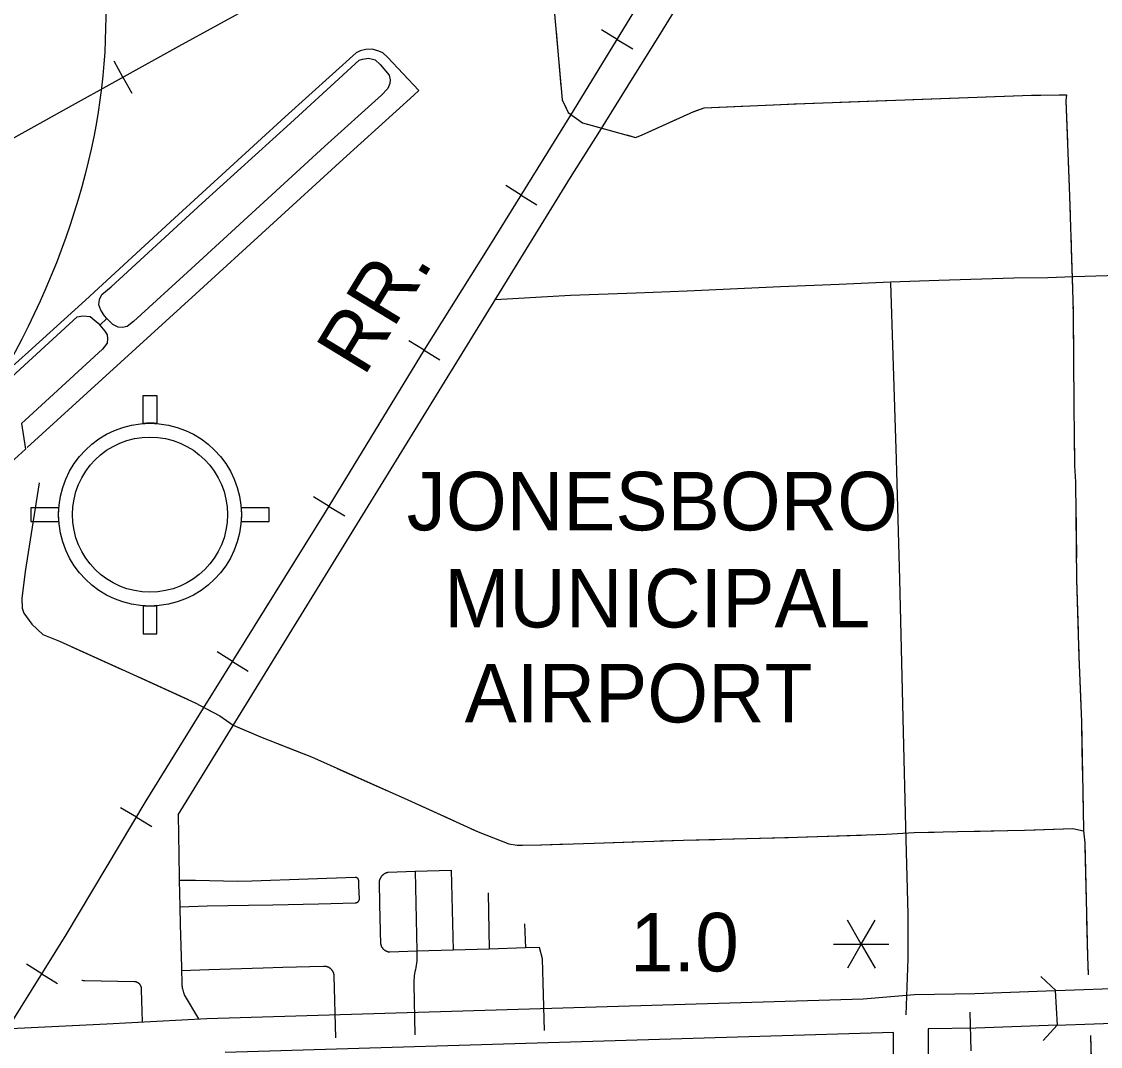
# Model space of a CAD drawing. Extents: x 309348 to 309445, y 336383 to 336484.
# Drawn here: x 309352.465 to 309354.023, y 336398.714 to 336400.194 of the extents above; entities that cross this region are included whole.
import ezdxf

# ---------------------------------------------------------------- set-up
doc = ezdxf.new("R2010")
doc.units = 0
doc.layers.add('R_Annotation', color=7, linetype='Continuous')

msp = doc.modelspace()

# ---------------------------------------------------------------- linework, layer by layer
at = {"layer": 'R_Annotation'}
for p, q in [((309353.3252, 336400.168), (309353.3026, 336400.1818)), ((309353.3252, 336400.168), (309353.3477, 336400.1543)), ((309352.6114, 336400.1134), (309352.5986, 336400.1365)), ((309352.6114, 336400.1134), (309352.6241, 336400.0903)), ((309353.1867, 336399.9431), (309353.1643, 336399.957)), ((309353.1867, 336399.9431), (309353.2092, 336399.9292)), ((309353.0466, 336399.7192), (309353.0241, 336399.733)), ((309353.0466, 336399.7192), (309353.0692, 336399.7055)), ((309352.6404, 336399.6134), (309352.6404, 336399.6538)), ((309352.6404, 336399.6538), (309352.6604, 336399.6538)), ((309352.9092, 336399.4938), (309352.8866, 336399.5075)), ((309352.5187, 336399.4918), (309352.4783, 336399.4918)), ((309352.4783, 336399.4918), (309352.4783, 336399.4718)), ((309352.8224, 336399.4918), (309352.7821, 336399.4918)), ((309352.8224, 336399.4718), (309352.8224, 336399.4918)), ((309352.9092, 336399.4938), (309352.9317, 336399.48)), ((309352.6604, 336399.3097), (309352.6604, 336399.3501)), ((309352.6404, 336399.3097), (309352.6604, 336399.3097)), ((309352.7696, 336399.2696), (309352.7472, 336399.2835)), ((309352.7696, 336399.2696), (309352.792, 336399.2556)), ((309352.6307, 336399.045), (309352.608, 336399.0585)), ((309352.6307, 336399.045), (309352.6533, 336399.0314)), ((309353.6777, 336398.8618), (309353.6577, 336398.8964)), ((309353.6777, 336398.8618), (309353.6977, 336398.8964)), ((309353.6377, 336398.8618), (309353.6777, 336398.8618)), ((309353.6777, 336398.8618), (309353.6577, 336398.8271)), ((309353.6777, 336398.8618), (309353.7177, 336398.8618)), ((309353.6777, 336398.8618), (309353.6977, 336398.8271)), ((309352.4943, 336398.8189), (309352.4718, 336398.8327)), ((309352.4943, 336398.8189), (309352.5167, 336398.805)), ((309353.9599, 336398.7697), (309353.9599, 336398.7697))]:
    msp.add_line(p, q, dxfattribs=at)
for points in [[(309352.3976, 336398.6638), (309352.4636, 336398.7692), (309352.5291, 336398.8753), (309352.6448, 336399.0685), (309352.7278, 336399.2024), (309352.9041, 336399.4854), (309353.047, 336399.7199), (309353.1403, 336399.8683), (309353.2585, 336400.0586), (309353.3796, 336400.2573), (309353.5099, 336400.4694), (309353.6444, 336400.6875), (309353.7298, 336400.8269), (309353.7504, 336400.8632), (309353.7637, 336400.8923), (309353.7764, 336400.9226), (309353.7904, 336400.9529), (309353.7982, 336400.9705)], [(309352.691, 336399.0486), (309353.258, 336399.9686), (309353.3002, 336400.0357), (309353.3413, 336400.1015), (309353.3883, 336400.1772), (309353.4331, 336400.25), (309353.4857, 336400.3354), (309353.5281, 336400.4044), (309353.5738, 336400.4793), (309353.6396, 336400.5882), (309353.7072, 336400.6959)], [(309353.1825, 336400.3362), (309353.1934, 336400.3163), (309353.2255, 336400.2712), (309353.232, 336400.2581), (309353.232, 336400.2378), (309353.2458, 336400.0809), (309353.2543, 336400.0626), (309353.2752, 336400.0475), (309353.3517, 336400.0266), (309353.3602, 336400.0299), (309353.436, 336400.0639), (309353.4511, 336400.0691), (309353.5838, 336400.075), (309353.9238, 336400.0874), (309353.9742, 336400.0881), (309353.9735, 336400.0796), (309353.9787, 336399.9417), (309353.982, 336399.8377), (309353.9837, 336399.7754)], [(309352.3976, 336398.6638), (309352.4636, 336398.7692), (309352.5291, 336398.8753), (309352.6448, 336399.0685), (309352.7278, 336399.2024), (309352.9041, 336399.4854), (309353.047, 336399.7199), (309353.1403, 336399.8683), (309353.2585, 336400.0586), (309353.3796, 336400.2573)], [(309351.1349, 336399.6663), (309351.1866, 336399.6672), (309351.4404, 336399.6684), (309351.6331, 336399.672), (309351.6949, 336399.672), (309351.7409, 336399.6769), (309351.8069, 336399.6884), (309351.8512, 336399.7023), (309351.8802, 336399.712), (309351.9445, 336399.7429), (309352.062, 336399.809), (309352.151, 336399.8586), (309352.3425, 336399.9641), (309352.5254, 336400.0659), (309352.692, 336400.158), (309352.8047, 336400.2198)], [(309351.1349, 336399.6663), (309351.1866, 336399.6672), (309351.4404, 336399.6684), (309351.6331, 336399.672), (309351.6949, 336399.672), (309351.7409, 336399.6769), (309351.8069, 336399.6884), (309351.8512, 336399.7023), (309351.8802, 336399.712), (309351.9445, 336399.7429), (309352.062, 336399.809), (309352.151, 336399.8586), (309352.3425, 336399.9641), (309352.5254, 336400.0659), (309352.692, 336400.158), (309352.8047, 336400.2198)], [(309353.2371, 336400.1794), (309353.244, 336400.1005)], [(309352.9293, 336399.9951), (309353.0313, 336400.0877), (309353.0387, 336400.0943), (309352.9937, 336400.1422), (309352.9866, 336400.1485), (309352.981, 336400.151), (309352.9715, 336400.1538), (309352.962, 336400.1535), (309352.9539, 336400.1514), (309352.9483, 336400.1485), (309352.8456, 336400.0563)], [(309352.8536, 336400.0472), (309352.9525, 336400.138), (309352.9574, 336400.1397), (309352.9662, 336400.1408), (309352.9757, 336400.1383), (309352.9831, 336400.132), (309352.9961, 336400.1165), (309352.9975, 336400.1098), (309352.9968, 336400.1045), (309352.994, 336400.0972), (309352.9849, 336400.0877), (309352.9025, 336400.0134)], [(309353.7523, 336400.0811), (309353.8315, 336400.084)], [(309353.8579, 336400.085), (309353.9238, 336400.0874), (309353.9371, 336400.0876)], [(309353.9635, 336400.0879), (309353.9742, 336400.0881), (309353.9735, 336400.0796), (309353.9758, 336400.0196)], [(309353.2486, 336400.0748), (309353.2543, 336400.0626), (309353.2752, 336400.0475), (309353.3138, 336400.037)], [(309353.4365, 336400.064), (309353.4511, 336400.0691), (309353.5148, 336400.0719)], [(309353.5412, 336400.0731), (309353.5808, 336400.0748)], [(309353.5808, 336400.0748), (309353.5838, 336400.075), (309353.6204, 336400.0763)], [(309353.6467, 336400.0773), (309353.7259, 336400.0802)], [(309352.8456, 336400.0563), (309352.6858, 336399.9099), (309352.5571, 336399.7917), (309352.475, 336399.7168)], [(309353.3392, 336400.03), (309353.3517, 336400.0266), (309353.3602, 336400.0299), (309353.4124, 336400.0533)], [(309352.5883, 336399.7651), (309352.5849, 336399.7688), (309352.5792, 336399.7769), (309352.5764, 336399.7847), (309352.5775, 336399.7924), (309352.581, 336399.7998), (309352.5944, 336399.8107), (309352.7256, 336399.9314), (309352.8536, 336400.0472)], [(309352.9025, 336400.0134), (309352.7097, 336399.8368), (309352.6267, 336399.7607), (309352.6176, 336399.7537), (309352.6105, 336399.7519), (309352.6042, 336399.7523), (309352.5965, 336399.7565), (309352.5883, 336399.7651)], [(309352.4732, 336399.5789), (309352.7168, 336399.8007), (309352.9293, 336399.9951)], [(309353.9768, 336399.9932), (309353.9787, 336399.9417), (309353.9796, 336399.914)], [(309353.9804, 336399.8877), (309353.9817, 336399.8481)], [(309353.1494, 336399.7925), (309353.2578, 336399.7985), (309353.3526, 336399.8022), (309353.4262, 336399.805), (309353.5609, 336399.8112), (309353.6458, 336399.8146), (309353.7201, 336399.818), (309353.7898, 336399.8202), (309353.8981, 336399.8236), (309353.9474, 336399.8242), (309353.9845, 336399.8258), (309354.0331, 336399.8273), (309354.1938, 336399.8338), (309354.2653, 336399.8369), (309354.3858, 336399.8416), (309354.5078, 336399.845), (309354.6183, 336399.849), (309354.6858, 336399.8512), (309354.7685, 336399.8539)], [(309353.9817, 336399.8481), (309353.982, 336399.8377), (309353.9828, 336399.8085)], [(309353.7201, 336399.8163), (309353.7234, 336399.7118), (309353.7282, 336399.5617), (309353.7332, 336399.3881), (309353.7382, 336399.1682), (309353.7415, 336399.0308), (309353.7449, 336398.905), (309353.7452, 336398.8406), (309353.7424, 336398.7596)], [(309353.9836, 336399.7821), (309353.9837, 336399.7754)], [(309353.9837, 336399.7754), (309353.9849, 336399.6388), (309353.986, 336399.5525), (309353.9874, 336399.5291), (309353.9888, 336399.388), (309353.9922, 336399.2764), (309353.9958, 336399.1828), (309353.9981, 336399.0557), (309353.9986, 336399.0251)], [(309353.9837, 336399.7754), (309353.9841, 336399.7358)], [(309352.475, 336399.7028), (309352.5454, 336399.7673), (309352.5532, 336399.7687), (309352.5641, 336399.768), (309352.5754, 336399.7581), (309352.5778, 336399.7553)], [(309352.5778, 336399.7553), (309352.5852, 336399.7465), (309352.5884, 336399.7416), (309352.5891, 336399.7359), (309352.5884, 336399.7296), (309352.582, 336399.7208), (309352.4759, 336399.6235)], [(309352.5778, 336399.7553), (309352.5883, 336399.7651)], [(309352.475, 336399.7168), (309352.4471, 336399.6919)], [(309353.9843, 336399.7094), (309353.9849, 336399.6388), (309353.985, 336399.6301)], [(309352.4502, 336399.6801), (309352.475, 336399.7028)], [(309352.6604, 336399.6538), (309352.6604, 336399.6134), (309352.659, 336399.6135), (309352.6577, 336399.6136), (309352.6563, 336399.6137), (309352.6547, 336399.6137), (309352.6532, 336399.6138), (309352.6513, 336399.6138), (309352.6502, 336399.6138), (309352.6485, 336399.6138), (309352.647, 336399.6138), (309352.6456, 336399.6137), (309352.644, 336399.6136), (309352.6427, 336399.6136), (309352.6415, 336399.6135), (309352.6404, 336399.6134)], [(309352.4759, 336399.6235), (309352.4649, 336399.6134)], [(309352.4649, 336399.6134), (309352.4705, 336399.5765)], [(309352.4649, 336399.6134), (309352.4705, 336399.5765)], [(309353.9853, 336399.6037), (309353.986, 336399.5525), (309353.9874, 336399.5291), (309353.9874, 336399.5245)], [(309352.4705, 336399.5765), (309352.3696, 336399.4847), (309352.3687, 336399.4831), (309352.369, 336399.4691), (309352.3727, 336399.41), (309352.364, 336399.4013), (309352.3637, 336399.3966), (309352.3728, 336399.2143)], [(309352.4901, 336399.5279), (309352.4703, 336399.3997), (309352.4653, 336399.3606), (309352.4659, 336399.3468), (309352.4681, 336399.3397), (309352.4796, 336399.3237), (309352.4956, 336399.3088), (309352.5198, 336399.2989), (309352.621, 336399.2533), (309352.7157, 336399.2103), (309352.7514, 336399.1911), (309352.7707, 336399.1779), (309352.8098, 336399.1608), (309352.8835, 336399.1322), (309353.0227, 336399.07), (309353.1245, 336399.0238), (309353.1685, 336399.0067), (309353.1806, 336399.0045), (309353.2158, 336399.0052)], [(309352.4783, 336399.4718), (309352.5187, 336399.4718), (309352.5186, 336399.4729), (309352.5186, 336399.4742), (309352.5185, 336399.4754), (309352.5185, 336399.4763), (309352.5184, 336399.4775), (309352.5184, 336399.4786), (309352.5184, 336399.4803), (309352.5183, 336399.4818), (309352.5184, 336399.4833), (309352.5184, 336399.4847), (309352.5184, 336399.486), (309352.5185, 336399.4871), (309352.5185, 336399.4884), (309352.5186, 336399.4894), (309352.5186, 336399.4902), (309352.5187, 336399.491), (309352.5187, 336399.4918)], [(309352.7821, 336399.4918), (309352.7821, 336399.4913), (309352.7821, 336399.4906), (309352.7822, 336399.4901), (309352.7822, 336399.4896), (309352.7822, 336399.4889), (309352.7823, 336399.4883), (309352.7823, 336399.4876), (309352.7823, 336399.4871), (309352.7824, 336399.4864), (309352.7824, 336399.4858), (309352.7824, 336399.4852), (309352.7824, 336399.4844), (309352.7824, 336399.4838), (309352.7824, 336399.4832), (309352.7824, 336399.4825), (309352.7824, 336399.4818), (309352.7824, 336399.481), (309352.7824, 336399.4802), (309352.7824, 336399.4794), (309352.7824, 336399.4784), (309352.7824, 336399.4773), (309352.7823, 336399.4767), (309352.7823, 336399.4758), (309352.7823, 336399.4749), (309352.7822, 336399.4737), (309352.7821, 336399.4728), (309352.7821, 336399.4718), (309352.8224, 336399.4718)], [(309353.9877, 336399.4981), (309353.9885, 336399.4189)], [(309353.9888, 336399.3925), (309353.9888, 336399.388), (309353.9911, 336399.3133)], [(309352.6604, 336399.3501), (309352.6597, 336399.35), (309352.6589, 336399.35), (309352.6578, 336399.3499), (309352.6565, 336399.3499), (309352.6554, 336399.3498), (309352.6543, 336399.3498), (309352.6531, 336399.3497), (309352.6521, 336399.3497), (309352.6506, 336399.3497), (309352.6489, 336399.3497), (309352.6474, 336399.3497), (309352.6459, 336399.3498), (309352.6448, 336399.3498), (309352.6431, 336399.3499), (309352.642, 336399.35), (309352.6404, 336399.3501), (309352.6404, 336399.3097)], [(309352.5373, 336399.291), (309352.6095, 336399.2584)], [(309353.9919, 336399.2869), (309353.9922, 336399.2764), (309353.9949, 336399.2077)], [(309352.6336, 336399.2476), (309352.7057, 336399.2148)], [(309352.7293, 336399.203), (309352.7514, 336399.1911), (309352.7707, 336399.1779), (309352.7989, 336399.1656)], [(309353.9959, 336399.1814), (309353.9966, 336399.1417)], [(309352.8233, 336399.1555), (309352.8602, 336399.1412)], [(309352.8602, 336399.1412), (309352.8835, 336399.1322), (309352.8969, 336399.1262)], [(309353.9966, 336399.1417), (309353.9973, 336399.1021)], [(309352.921, 336399.1154), (309352.9933, 336399.0831)], [(309353.0174, 336399.0723), (309353.0227, 336399.07), (309353.0896, 336399.0396)], [(309353.9977, 336399.0757), (309353.9981, 336399.0557), (309353.9986, 336399.0251)], [(309352.691, 336399.0486), (309352.6922, 336398.9906), (309352.6924, 336398.9578), (309352.6925, 336398.9539)], [(309353.1136, 336399.0287), (309353.1245, 336399.0238), (309353.1685, 336399.0067), (309353.1806, 336399.0045), (309353.1884, 336399.0047)], [(309353.2158, 336399.0052), (309353.2921, 336399.0074), (309353.4211, 336399.0117), (309353.5855, 336399.016), (309353.7139, 336399.0203), (309353.7542, 336399.023), (309353.817, 336399.0241), (309353.9137, 336399.0262), (309353.9836, 336399.0284), (309353.9986, 336399.0251), (309354.0008, 336399.0079), (309354.0045, 336398.844), (309354.0057, 336398.8173)], [(309353.7042, 336399.02), (309353.7139, 336399.0203), (309353.7542, 336399.023), (309353.7833, 336399.0235)], [(309353.8097, 336399.0239), (309353.817, 336399.0241), (309353.8493, 336399.0248)], [(309353.8493, 336399.0248), (309353.8889, 336399.0257)], [(309353.9153, 336399.0263), (309353.9836, 336399.0284), (309353.9943, 336399.0261)], [(309353.2818, 336399.0071), (309353.2921, 336399.0074), (309353.361, 336399.0097)], [(309353.3874, 336399.0106), (309353.4211, 336399.0117), (309353.4666, 336399.0129)], [(309353.493, 336399.0136), (309353.5722, 336399.0157)], [(309353.5986, 336399.0164), (309353.6778, 336399.0191)], [(309353.2148, 336399.0052), (309353.2158, 336399.0052)], [(309353.2158, 336399.0052), (309353.2554, 336399.0064)], [(309354.0009, 336399.0033), (309354.0027, 336398.9241)], [(309352.9826, 336398.9187), (309352.9818, 336398.9519), (309352.9819, 336398.9524), (309352.982, 336398.953), (309352.9821, 336398.9535), (309352.9822, 336398.954), (309352.9824, 336398.9546), (309352.9826, 336398.9551), (309352.9827, 336398.9556), (309352.9829, 336398.9561), (309352.9832, 336398.9566), (309352.9834, 336398.9571), (309352.9837, 336398.9576), (309352.9839, 336398.9581), (309352.9842, 336398.9585), (309352.9845, 336398.959), (309352.9848, 336398.9594), (309352.9852, 336398.9599), (309352.9855, 336398.9603), (309352.9859, 336398.9607)], [(309352.9859, 336398.9607), (309352.9863, 336398.9611), (309352.9866, 336398.9615), (309352.9871, 336398.9619), (309352.9875, 336398.9622), (309352.9879, 336398.9626), (309352.9883, 336398.9629), (309352.9888, 336398.9632), (309352.9893, 336398.9635), (309352.9897, 336398.9638), (309352.9902, 336398.964), (309352.9907, 336398.9643), (309352.9912, 336398.9645), (309352.9917, 336398.9647), (309352.9922, 336398.9649), (309352.9927, 336398.9651), (309352.9933, 336398.9652), (309352.9938, 336398.9654), (309352.9943, 336398.9655), (309353.0333, 336398.9672)], [(309353.0333, 336398.9672), (309353.0855, 336398.9687)], [(309353.0333, 336398.9672), (309353.0359, 336398.8513)], [(309353.0855, 336398.9687), (309353.0885, 336398.853)], [(309352.6925, 336398.9539), (309352.716, 336398.9539), (309352.7568, 336398.9532), (309352.7771, 336398.9528), (309352.7974, 336398.9531), (309352.8787, 336398.9558), (309352.947, 336398.9585), (309352.9471, 336398.9585), (309352.9473, 336398.9585), (309352.9475, 336398.9585), (309352.9477, 336398.9584), (309352.9479, 336398.9584), (309352.9481, 336398.9583), (309352.9482, 336398.9583), (309352.9484, 336398.9582), (309352.9486, 336398.9581), (309352.9487, 336398.9581), (309352.9489, 336398.958), (309352.9491, 336398.9579), (309352.9492, 336398.9578), (309352.9494, 336398.9577), (309352.9496, 336398.9576), (309352.9497, 336398.9575), (309352.9499, 336398.9574), (309352.95, 336398.9573), (309352.9501, 336398.9572), (309352.9503, 336398.957), (309352.9504, 336398.9569)], [(309352.6925, 336398.9539), (309352.6935, 336398.9155)], [(309352.9511, 336398.9231), (309352.9512, 336398.9232), (309352.9514, 336398.9234), (309352.9515, 336398.9235), (309352.9517, 336398.9237), (309352.9518, 336398.9239), (309352.9519, 336398.924), (309352.952, 336398.9242), (309352.9522, 336398.9244), (309352.9523, 336398.9246), (309352.9524, 336398.9248), (309352.9525, 336398.925), (309352.9525, 336398.9252), (309352.9526, 336398.9254), (309352.9527, 336398.9256), (309352.9528, 336398.9258), (309352.9528, 336398.926), (309352.9529, 336398.9262), (309352.9529, 336398.9264), (309352.953, 336398.9266), (309352.953, 336398.9268), (309352.953, 336398.927), (309352.953, 336398.9273), (309352.9523, 336398.9458), (309352.9519, 336398.9534), (309352.9519, 336398.9536), (309352.9519, 336398.9538), (309352.9519, 336398.954), (309352.9518, 336398.9541), (309352.9518, 336398.9543), (309352.9517, 336398.9545), (309352.9517, 336398.9547), (309352.9516, 336398.9549), (309352.9516, 336398.955), (309352.9515, 336398.9552), (309352.9514, 336398.9554), (309352.9514, 336398.9555), (309352.9513, 336398.9557), (309352.9512, 336398.9559), (309352.9511, 336398.956), (309352.951, 336398.9562), (309352.9509, 336398.9563), (309352.9508, 336398.9565), (309352.9507, 336398.9566), (309352.9505, 336398.9568), (309352.9504, 336398.9569)], [(309353.1387, 336398.9358), (309353.1404, 336398.8546)], [(309352.6935, 336398.9155), (309352.7328, 336398.9168), (309352.7927, 336398.9177), (309352.8277, 336398.9183), (309352.8936, 336398.9201), (309352.9468, 336398.9213), (309352.947, 336398.9213), (309352.9473, 336398.9213), (309352.9475, 336398.9213), (309352.9477, 336398.9214), (309352.9479, 336398.9214), (309352.9481, 336398.9215), (309352.9483, 336398.9215), (309352.9485, 336398.9216), (309352.9487, 336398.9216), (309352.9489, 336398.9217), (309352.9491, 336398.9218), (309352.9493, 336398.9219), (309352.9495, 336398.922), (309352.9497, 336398.9221), (309352.9499, 336398.9222), (309352.9501, 336398.9223), (309352.9503, 336398.9224), (309352.9504, 336398.9225), (309352.9506, 336398.9226), (309352.9508, 336398.9228), (309352.9509, 336398.9229), (309352.9511, 336398.9231)], [(309352.6935, 336398.9155), (309352.6942, 336398.89), (309352.6958, 336398.8277), (309352.6959, 336398.8236)], [(309352.9884, 336398.8536), (309352.9881, 336398.8539), (309352.9877, 336398.8543), (309352.9874, 336398.8546), (309352.9871, 336398.8549), (309352.9868, 336398.8553), (309352.9865, 336398.8557), (309352.9863, 336398.8561), (309352.986, 336398.8565), (309352.9857, 336398.8568), (309352.9855, 336398.8573), (309352.9853, 336398.8577), (309352.9851, 336398.8581), (309352.9849, 336398.8585), (309352.9847, 336398.859), (309352.9846, 336398.8594), (309352.9844, 336398.8598), (309352.9843, 336398.8603), (309352.9842, 336398.8607), (309352.9841, 336398.8612), (309352.984, 336398.8617), (309352.9826, 336398.9187)], [(309353.1916, 336398.8911), (309353.1927, 336398.8563)], [(309354.0033, 336398.8977), (309354.0045, 336398.844), (309354.0056, 336398.8185)], [(309353.0359, 336398.8513), (309352.9969, 336398.8501), (309352.9964, 336398.8501), (309352.996, 336398.8502), (309352.9955, 336398.8502), (309352.9951, 336398.8503), (309352.9946, 336398.8504), (309352.9941, 336398.8505), (309352.9937, 336398.8506), (309352.9932, 336398.8508), (309352.9928, 336398.8509), (309352.9924, 336398.8511), (309352.9919, 336398.8513), (309352.9915, 336398.8515), (309352.9911, 336398.8517), (309352.9907, 336398.8519), (309352.9903, 336398.8522), (309352.9899, 336398.8524), (309352.9895, 336398.8527), (309352.9891, 336398.853), (309352.9888, 336398.8533), (309352.9884, 336398.8536)], [(309353.0359, 336398.8513), (309353.0357, 336398.8376), (309353.0353, 336398.8344), (309353.0349, 336398.8312), (309353.0343, 336398.828), (309353.0337, 336398.8249), (309353.0331, 336398.8219), (309353.0326, 336398.819), (309353.0321, 336398.816), (309353.0318, 336398.813), (309353.0316, 336398.81), (309353.0315, 336398.8069), (309353.0315, 336398.8039), (309353.0328, 336398.7306)], [(309353.0885, 336398.853), (309353.0359, 336398.8513)], [(309353.1404, 336398.8546), (309353.0885, 336398.853)], [(309353.1927, 336398.8563), (309353.1404, 336398.8546)], [(309353.2131, 336398.857), (309353.1927, 336398.8563)], [(309353.2204, 336398.7372), (309353.2181, 336398.8057), (309353.2173, 336398.8404), (309353.2131, 336398.857)], [(309352.6959, 336398.8236), (309352.7356, 336398.8249), (309352.8137, 336398.8274)], [(309352.6959, 336398.8236), (309352.6962, 336398.8073), (309352.6962, 336398.8056), (309352.6963, 336398.8039), (309352.6965, 336398.8021), (309352.6967, 336398.8004), (309352.697, 336398.7987), (309352.6973, 336398.797), (309352.6977, 336398.7953), (309352.6982, 336398.7936), (309352.6987, 336398.792), (309352.6992, 336398.7903), (309352.6998, 336398.7887), (309352.7206, 336398.7538)], [(309352.8137, 336398.8274), (309352.8421, 336398.8284), (309352.9009, 336398.8301), (309352.9014, 336398.8301), (309352.9019, 336398.8301), (309352.9025, 336398.8301), (309352.903, 336398.83), (309352.9034, 336398.83), (309352.9039, 336398.8299), (309352.9044, 336398.8298), (309352.9049, 336398.8297), (309352.9054, 336398.8296), (309352.9059, 336398.8294), (309352.9064, 336398.8292), (309352.9068, 336398.8291), (309352.9073, 336398.8289), (309352.9078, 336398.8287), (309352.9082, 336398.8284), (309352.9086, 336398.8282), (309352.9091, 336398.8279), (309352.9095, 336398.8277), (309352.9099, 336398.8274), (309352.9103, 336398.8271), (309352.9107, 336398.8268), (309352.9111, 336398.8264), (309352.9115, 336398.8261)], [(309352.9115, 336398.8261), (309352.9118, 336398.8257), (309352.9122, 336398.8254), (309352.9125, 336398.825), (309352.9128, 336398.8246), (309352.9131, 336398.8242), (309352.9134, 336398.8238), (309352.9137, 336398.8234), (309352.914, 336398.823), (309352.9142, 336398.8225), (309352.9145, 336398.8221), (309352.9147, 336398.8216), (309352.9149, 336398.8212), (309352.9151, 336398.8207), (309352.9153, 336398.8202), (309352.9154, 336398.8198), (309352.9156, 336398.8193), (309352.9157, 336398.8188), (309352.9158, 336398.8183), (309352.9159, 336398.8178), (309352.916, 336398.8173), (309352.916, 336398.8168), (309352.9161, 336398.8163), (309352.9161, 336398.8158), (309352.9185, 336398.7265)], [(309352.6398, 336398.7493), (309352.6382, 336398.7957), (309352.6383, 336398.7961), (309352.6383, 336398.7964), (309352.6383, 336398.7968), (309352.6383, 336398.7971), (309352.6383, 336398.7975), (309352.6382, 336398.7979), (309352.6382, 336398.7982), (309352.6381, 336398.7986), (309352.6381, 336398.7989), (309352.638, 336398.7993), (309352.6379, 336398.7996), (309352.6378, 336398.8), (309352.6377, 336398.8003), (309352.6376, 336398.8007), (309352.6374, 336398.801), (309352.6373, 336398.8013), (309352.6371, 336398.8016), (309352.6369, 336398.802), (309352.6368, 336398.8023), (309352.6366, 336398.8026), (309352.6364, 336398.8029), (309352.6362, 336398.8032), (309352.6359, 336398.8034), (309352.6357, 336398.8037), (309352.6355, 336398.804), (309352.6352, 336398.8042), (309352.635, 336398.8045), (309352.6347, 336398.8047), (309352.6344, 336398.805), (309352.6341, 336398.8052), (309352.6338, 336398.8054), (309352.6335, 336398.8056), (309352.6332, 336398.8058), (309352.6329, 336398.806), (309352.6326, 336398.8062), (309352.6323, 336398.8063), (309352.632, 336398.8065), (309352.6316, 336398.8066), (309352.6313, 336398.8067), (309352.631, 336398.8069), (309352.6306, 336398.807), (309352.6303, 336398.8071), (309352.6299, 336398.8071), (309352.6296, 336398.8072), (309352.6292, 336398.8073), (309352.6288, 336398.8073), (309352.6285, 336398.8073), (309352.6281, 336398.8073), (309352.5558, 336398.8087), (309352.5542, 336398.8088), (309352.5527, 336398.809), (309352.552, 336398.8091)], [(309353.959, 336398.7947), (309353.937, 336398.8151)], [(309351.7199, 336398.7087), (309352.0674, 336398.7204), (309352.0792, 336398.72), (309352.1705, 336398.7263), (309352.5879, 336398.7464), (309352.7325, 336398.7545), (309353.6804, 336398.7828), (309353.7548, 336398.7891), (309353.8418, 336398.7903), (309353.9581, 336398.7946), (309353.9609, 336398.7447), (309353.8431, 336398.7403), (309353.7745, 336398.7393), (309353.775, 336398.6655)], [(309353.9587, 336398.7947), (309354.066, 336398.7986)], [(309353.8345, 336398.7634), (309353.8359, 336398.7078)], [(309353.9404, 336398.7227), (309353.9609, 336398.7447)], [(309353.96, 336398.7446), (309354.0686, 336398.7487)], [(309353.725, 336398.6647), (309353.7245, 336398.7341), (309352.759, 336398.7052)], [(309354.009, 336398.7299), (309354.0161, 336398.4802)], [(309354.009, 336398.7299), (309354.0101, 336398.6903)]]:
    msp.add_lwpolyline(points, dxfattribs=at)
for radius in [0.132, 0.112]:
    msp.add_circle((309352.6504, 336399.4818), radius, dxfattribs=at)
msp.add_ellipse((309351.9438, 336399.908), major_axis=(-0.4621, -0.6892), ratio=0.64799, dxfattribs=at)

# ---------------------------------------------------------------- texts
msp.add_text('RR.', height=0.08451, rotation=58.6877, dxfattribs=at).set_placement((309352.9594, 336399.6796))
for s, p in [('JONESBORO', (309353.0213, 336399.4591)), ('MUNICIPAL', (309353.0753, 336399.3189)), ('AIRPORT', (309353.1049, 336399.1818)), ('1.0', (309353.3438, 336398.8223))]:
    msp.add_text(s, height=0.08451, dxfattribs=at).set_placement(p)

doc.saveas('drawing.dxf')
